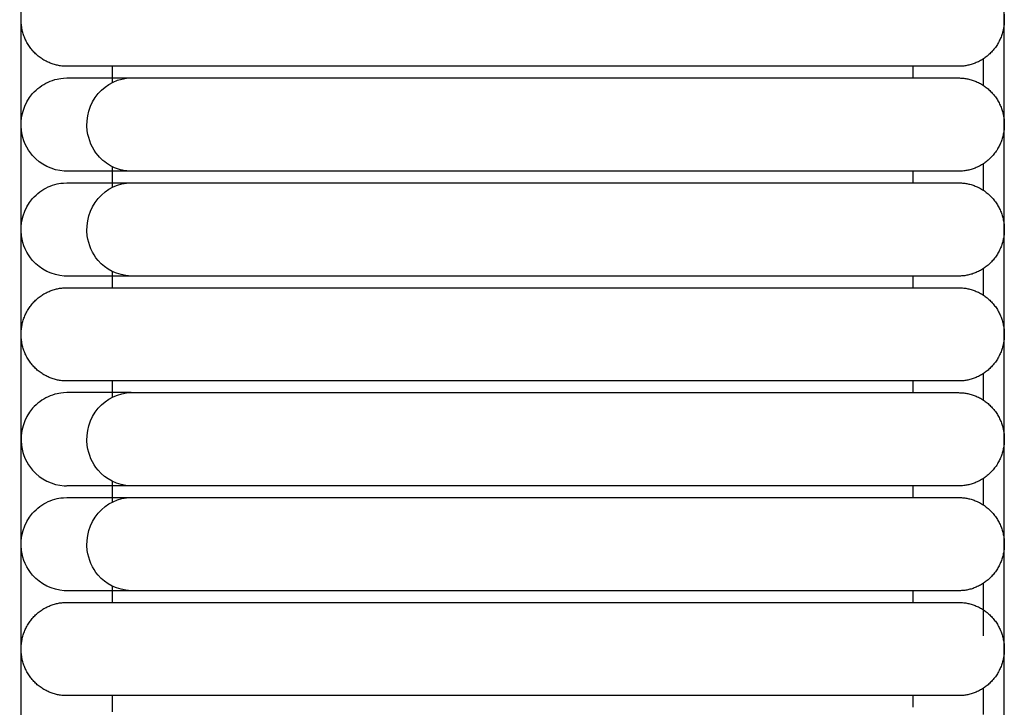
# Model space of a CAD drawing. Header units: millimetres. Extents: x -31695 to -19845, y -5614 to 7253.
# Tile 339 of 432: x -25814 to -25771, y 5023 to 5053. Entities that reach past the tile are written whole.
import ezdxf

# ---------------------------------------------------------------- set-up
doc = ezdxf.new("R2010")
doc.units = ezdxf.units.MM
doc.layers.add('2d', color=7, linetype='Continuous', true_color=0x000000)

msp = doc.modelspace()

# ---------------------------------------------------------------- linework, layer by layer
at = {"layer": '2d', "linetype": 'Continuous', "lineweight": -3}
for points, degree in [([(-25813.959, 4677.247), (-25813.959, 5052.785), (-25813.959, 5428.322)], 2), ([(-25771.146, 4697.546), (-25771.146, 5052.785), (-25771.146, 5408.023)], 2), ([(-25772.072, 5051.07), (-25772.072, 5050.691), (-25772.072, 5050.312), (-25772.072, 5049.932)], 3), ([(-25809.977, 5050.055), (-25809.977, 5050.405), (-25809.977, 5050.755)], 2), ([(-25780.107, 5050.755), (-25788.838, 5050.755), (-25797.57, 5050.755)], 2), ([(-25775.129, 5050.755), (-25775.129, 5050.501), (-25775.129, 5050.247)], 2), ([(-25797.57, 5050.247), (-25788.838, 5050.247), (-25780.107, 5050.247)], 2), ([(-25809.977, 5045.487), (-25809.977, 5045.933), (-25809.977, 5046.379)], 2), ([(-25772.072, 5046.502), (-25772.072, 5046.123), (-25772.072, 5045.744), (-25772.072, 5045.365)], 3), ([(-25811.974, 5046.188), (-25812.009, 5046.189), (-25812.043, 5046.19), (-25812.077, 5046.19)], 3), ([(-25811.676, 5046.188), (-25811.864, 5046.188), (-25811.962, 5046.188), (-25811.967, 5046.188)], 3), ([(-25797.57, 5046.187), (-25798.436, 5046.188), (-25799.306, 5046.188), (-25800.158, 5046.188)], 3), ([(-25780.107, 5046.187), (-25788.838, 5046.187), (-25797.57, 5046.187)], 2), ([(-25775.129, 5046.187), (-25775.129, 5045.934), (-25775.129, 5045.68)], 2), ([(-25797.57, 5045.68), (-25788.838, 5045.68), (-25780.107, 5045.68)], 2), ([(-25772.072, 5041.935), (-25772.072, 5041.556), (-25772.072, 5041.177), (-25772.072, 5040.798)], 3), ([(-25811.974, 5041.62), (-25812.009, 5041.621), (-25812.043, 5041.622), (-25812.077, 5041.623)], 3), ([(-25811.676, 5041.62), (-25811.864, 5041.62), (-25811.962, 5041.62), (-25811.967, 5041.62)], 3), ([(-25809.977, 5041.62), (-25809.977, 5041.716), (-25809.977, 5041.812)], 2), ([(-25809.977, 5041.113), (-25809.977, 5041.366), (-25809.977, 5041.62)], 2), ([(-25797.57, 5041.62), (-25798.436, 5041.62), (-25799.306, 5041.62), (-25800.158, 5041.62)], 3), ([(-25780.107, 5041.62), (-25788.838, 5041.62), (-25797.57, 5041.62)], 2), ([(-25775.129, 5041.62), (-25775.129, 5041.366), (-25775.129, 5041.113)], 2), ([(-25797.57, 5041.113), (-25788.838, 5041.113), (-25780.107, 5041.113)], 2), ([(-25772.072, 5037.368), (-25772.072, 5036.989), (-25772.072, 5036.609), (-25772.072, 5036.23)], 3), ([(-25809.977, 5036.545), (-25809.977, 5036.799), (-25809.977, 5037.053)], 2), ([(-25780.107, 5037.053), (-25788.838, 5037.053), (-25797.57, 5037.053)], 2), ([(-25775.129, 5037.053), (-25775.129, 5036.799), (-25775.129, 5036.545)], 2), ([(-25809.977, 5036.353), (-25809.977, 5036.449), (-25809.977, 5036.545)], 2), ([(-25797.57, 5036.545), (-25788.838, 5036.545), (-25780.107, 5036.545)], 2), ([(-25812.077, 5032.488), (-25812.043, 5032.487), (-25812.009, 5032.487), (-25811.974, 5032.486)], 3), ([(-25811.676, 5032.486), (-25811.864, 5032.486), (-25811.962, 5032.486), (-25811.967, 5032.486)], 3), ([(-25809.977, 5031.785), (-25809.977, 5032.231), (-25809.977, 5032.677)], 2), ([(-25780.107, 5032.485), (-25788.838, 5032.485), (-25797.57, 5032.485)], 2), ([(-25775.129, 5032.485), (-25775.129, 5032.232), (-25775.129, 5031.978)], 2), ([(-25772.072, 5032.8), (-25772.072, 5032.421), (-25772.072, 5032.042), (-25772.072, 5031.663)], 3), ([(-25797.57, 5031.978), (-25788.838, 5031.978), (-25780.107, 5031.978)], 2), ([(-25772.072, 5028.233), (-25772.072, 5027.474), (-25772.072, 5026.714), (-25772.072, 5025.955)], 3), ([(-25811.974, 5027.918), (-25812.009, 5027.919), (-25812.043, 5027.92), (-25812.077, 5027.921)], 3), ([(-25811.676, 5027.918), (-25811.864, 5027.918), (-25811.962, 5027.918), (-25811.967, 5027.918)], 3), ([(-25809.977, 5027.411), (-25809.977, 5027.76), (-25809.977, 5028.11)], 2), ([(-25797.57, 5027.918), (-25798.436, 5027.918), (-25799.306, 5027.918), (-25800.158, 5027.918)], 3), ([(-25780.107, 5027.918), (-25788.838, 5027.918), (-25797.57, 5027.918)], 2), ([(-25775.129, 5027.918), (-25775.129, 5027.664), (-25775.129, 5027.411)], 2), ([(-25797.57, 5027.411), (-25788.838, 5027.411), (-25780.107, 5027.411)], 2), ([(-25772.072, 5023.666), (-25772.072, 5023.286), (-25772.072, 5022.907), (-25772.072, 5022.528)], 3), ([(-25809.977, 5022.843), (-25809.977, 5023.097), (-25809.977, 5023.351)], 2), ([(-25780.107, 5023.351), (-25788.838, 5023.351), (-25797.57, 5023.351)], 2), ([(-25775.129, 5023.351), (-25775.129, 5023.097), (-25775.129, 5022.843)], 2), ([(-25809.977, 5022.651), (-25809.977, 5022.747), (-25809.977, 5022.843)], 2)]:
    msp.add_open_spline(points, degree=degree, dxfattribs=at)
for points, weights in [([(-25773.137, 5054.815), (-25771.146, 5054.815), (-25771.146, 5052.785)], [1, 0.707106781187, 1]), ([(-25811.968, 5050.755), (-25813.959, 5050.755), (-25813.959, 5052.785)], [0.999999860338, 0.707106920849, 0.999999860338]), ([(-25771.146, 5052.785), (-25771.146, 5050.755), (-25773.137, 5050.755)], [1, 0.707106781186, 1]), ([(-25809.161, 5050.755), (-25811.968, 5050.755), (-25811.968, 5050.755)], [0.919067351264, 0.951503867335, 0.999999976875]), ([(-25773.137, 5050.247), (-25771.146, 5050.247), (-25771.146, 5048.217)], [0.999999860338, 0.707106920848, 0.999999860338]), ([(-25771.146, 5048.217), (-25771.146, 5046.187), (-25773.137, 5046.187)], [0.999999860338, 0.707106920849, 0.999999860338]), ([(-25773.137, 5045.68), (-25771.146, 5045.68), (-25771.146, 5043.65)], [0.999999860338, 0.707106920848, 0.999999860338]), ([(-25771.146, 5043.65), (-25771.146, 5041.62), (-25773.137, 5041.62)], [0.999999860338, 0.707106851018, 1]), ([(-25813.959, 5039.083), (-25813.959, 5041.113), (-25811.968, 5041.113)], [0.999999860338, 0.707106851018, 1]), ([(-25811.968, 5041.113), (-25811.968, 5041.113), (-25809.161, 5041.113)], [0.999999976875, 0.951503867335, 0.919067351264]), ([(-25773.137, 5041.113), (-25771.146, 5041.113), (-25771.146, 5039.083)], [1, 0.707106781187, 1]), ([(-25811.968, 5037.053), (-25813.959, 5037.053), (-25813.959, 5039.083)], [0.999999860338, 0.707106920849, 0.999999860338]), ([(-25771.146, 5039.083), (-25771.146, 5037.053), (-25773.137, 5037.053)], [1, 0.707106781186, 1]), ([(-25809.161, 5037.053), (-25811.968, 5037.053), (-25811.968, 5037.053)], [0.919067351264, 0.951503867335, 0.999999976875]), ([(-25773.137, 5036.545), (-25771.146, 5036.545), (-25771.146, 5034.515)], [0.999999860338, 0.707106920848, 0.999999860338]), ([(-25771.146, 5034.515), (-25771.146, 5032.485), (-25773.137, 5032.485)], [0.999999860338, 0.707106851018, 1]), ([(-25773.137, 5031.978), (-25771.146, 5031.978), (-25771.146, 5029.948)], [0.999999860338, 0.707106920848, 0.999999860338]), ([(-25771.146, 5029.948), (-25771.146, 5027.918), (-25773.137, 5027.918)], [0.999999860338, 0.707106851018, 1]), ([(-25813.959, 5025.381), (-25813.959, 5027.411), (-25811.968, 5027.411)], [0.999999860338, 0.707106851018, 1]), ([(-25811.968, 5027.411), (-25811.968, 5027.411), (-25809.161, 5027.411)], [1, 0.951503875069, 0.919067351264]), ([(-25773.137, 5027.411), (-25771.146, 5027.411), (-25771.146, 5025.381)], [1, 0.707106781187, 1]), ([(-25811.968, 5023.351), (-25813.959, 5023.351), (-25813.959, 5025.381)], [1, 0.707106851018, 0.999999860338]), ([(-25771.146, 5025.381), (-25771.146, 5023.351), (-25773.137, 5023.351)], [1, 0.707106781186, 1]), ([(-25809.161, 5023.351), (-25811.968, 5023.351), (-25811.968, 5023.351)], [0.919067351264, 0.951503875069, 1])]:
    msp.add_rational_spline(points, weights, degree=2, dxfattribs=at)
for points, weights, knots in [([(-25797.57, 5050.755), (-25802.519, 5050.755), (-25806.018, 5050.755), (-25808.359, 5050.755), (-25809.161, 5050.755)], [1, 0.853553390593, 0.853553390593, 0.853553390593, 0.919067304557], [20.699849, 20.699849, 20.699849, 21.693962, 21.693962, 22.358871, 22.358871, 22.358871]), ([(-25773.137, 5050.755), (-25773.137, 5050.755), (-25775.179, 5050.755), (-25777.22, 5050.755), (-25780.107, 5050.755)], [0.999999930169, 0.853553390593, 0.853553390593, 0.853553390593, 1], [17.786146, 17.786146, 17.786146, 18.366045, 18.366045, 18.945944, 18.945944, 18.945944]), ([(-25780.107, 5050.247), (-25777.22, 5050.247), (-25775.179, 5050.247), (-25773.137, 5050.247), (-25773.137, 5050.247)], [1, 0.853553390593, 0.853553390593, 0.853553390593, 1], [19.599792, 19.599792, 19.599792, 20.179691, 20.179691, 20.75959, 20.75959, 20.75959]), ([(-25773.137, 5046.187), (-25773.137, 5046.187), (-25775.179, 5046.187), (-25777.22, 5046.187), (-25780.107, 5046.187)], [1, 0.853553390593, 0.853553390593, 0.853553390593, 1], [22.644545, 22.644545, 22.644545, 23.224444, 23.224444, 23.804343, 23.804343, 23.804343]), ([(-25780.107, 5045.68), (-25777.22, 5045.68), (-25775.179, 5045.68), (-25773.137, 5045.68), (-25773.137, 5045.68)], [1, 0.853553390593, 0.853553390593, 0.853553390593, 1], [19.599792, 19.599792, 19.599792, 20.179691, 20.179691, 20.75959, 20.75959, 20.75959]), ([(-25773.137, 5041.62), (-25773.137, 5041.62), (-25775.179, 5041.62), (-25777.22, 5041.62), (-25780.107, 5041.62)], [1, 0.853553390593, 0.853553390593, 0.853553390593, 1], [22.644545, 22.644545, 22.644545, 23.224444, 23.224444, 23.804343, 23.804343, 23.804343]), ([(-25809.161, 5041.113), (-25808.359, 5041.113), (-25806.018, 5041.113), (-25802.519, 5041.113), (-25797.57, 5041.113)], [0.919067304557, 0.853553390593, 0.853553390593, 0.853553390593, 0.999999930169], [11.328464, 11.328464, 11.328464, 11.993374, 11.993374, 12.987487, 12.987487, 12.987487]), ([(-25780.107, 5041.113), (-25777.22, 5041.113), (-25775.179, 5041.113), (-25773.137, 5041.113), (-25773.137, 5041.113)], [0.999999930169, 0.853553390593, 0.853553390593, 0.853553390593, 0.999999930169], [14.741392, 14.741392, 14.741392, 15.321291, 15.321291, 15.90119, 15.90119, 15.90119]), ([(-25797.57, 5037.053), (-25802.519, 5037.053), (-25806.018, 5037.053), (-25808.359, 5037.053), (-25809.161, 5037.053)], [1, 0.853553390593, 0.853553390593, 0.853553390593, 0.919067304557], [20.699849, 20.699849, 20.699849, 21.693962, 21.693962, 22.358871, 22.358871, 22.358871]), ([(-25773.137, 5037.053), (-25773.137, 5037.053), (-25775.179, 5037.053), (-25777.22, 5037.053), (-25780.107, 5037.053)], [0.999999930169, 0.853553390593, 0.853553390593, 0.853553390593, 1], [17.786146, 17.786146, 17.786146, 18.366045, 18.366045, 18.945944, 18.945944, 18.945944]), ([(-25780.107, 5036.545), (-25777.22, 5036.545), (-25775.179, 5036.545), (-25773.137, 5036.545), (-25773.137, 5036.545)], [1, 0.853553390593, 0.853553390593, 0.853553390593, 1], [3.998405, 3.998405, 3.998405, 4.578304, 4.578304, 5.158203, 5.158203, 5.158203]), ([(-25773.137, 5032.485), (-25773.137, 5032.485), (-25775.179, 5032.485), (-25777.22, 5032.485), (-25780.107, 5032.485)], [1, 0.853553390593, 0.853553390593, 0.853553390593, 0.999999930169], [7.043159, 7.043159, 7.043159, 7.623058, 7.623058, 8.202957, 8.202957, 8.202957]), ([(-25780.107, 5031.978), (-25777.22, 5031.978), (-25775.179, 5031.978), (-25773.137, 5031.978), (-25773.137, 5031.978)], [1, 0.853553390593, 0.853553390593, 0.853553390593, 1], [19.599792, 19.599792, 19.599792, 20.179691, 20.179691, 20.75959, 20.75959, 20.75959]), ([(-25773.137, 5027.918), (-25773.137, 5027.918), (-25775.179, 5027.918), (-25777.22, 5027.918), (-25780.107, 5027.918)], [1, 0.853553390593, 0.853553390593, 0.853553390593, 1], [22.644545, 22.644545, 22.644545, 23.224444, 23.224444, 23.804343, 23.804343, 23.804343]), ([(-25809.161, 5027.411), (-25808.359, 5027.411), (-25806.018, 5027.411), (-25802.519, 5027.411), (-25797.57, 5027.411)], [0.919067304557, 0.853553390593, 0.853553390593, 0.853553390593, 1], [11.328464, 11.328464, 11.328464, 11.993374, 11.993374, 12.987487, 12.987487, 12.987487]), ([(-25780.107, 5027.411), (-25777.22, 5027.411), (-25775.179, 5027.411), (-25773.137, 5027.411), (-25773.137, 5027.411)], [1, 0.853553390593, 0.853553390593, 0.853553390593, 1], [14.741392, 14.741392, 14.741392, 15.321291, 15.321291, 15.90119, 15.90119, 15.90119]), ([(-25797.57, 5023.351), (-25802.519, 5023.351), (-25806.018, 5023.351), (-25808.359, 5023.351), (-25809.161, 5023.351)], [1, 0.853553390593, 0.853553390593, 0.853553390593, 0.919067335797], [20.699849, 20.699849, 20.699849, 21.693961, 21.693961, 22.358871, 22.358871, 22.358871]), ([(-25773.137, 5023.351), (-25773.137, 5023.351), (-25775.179, 5023.351), (-25777.22, 5023.351), (-25780.107, 5023.351)], [0.999999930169, 0.853553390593, 0.853553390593, 0.853553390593, 0.999999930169], [17.786146, 17.786146, 17.786146, 18.366045, 18.366045, 18.945944, 18.945944, 18.945944])]:
    msp.add_rational_spline(points, weights, degree=2, knots=knots, dxfattribs=at)
for points, knots in [([(-25812.077, 5046.19), (-25812.601, 5046.22), (-25813.11, 5046.47), (-25813.458, 5046.87), (-25813.717, 5047.168), (-25813.887, 5047.545), (-25813.941, 5047.939), (-25814.019, 5048.519), (-25813.837, 5049.13), (-25813.456, 5049.567), (-25813.27, 5049.78), (-25813.038, 5049.95), (-25812.655, 5050.125), (-25812.521, 5050.17), (-25812.293, 5050.221), (-25812.201, 5050.235), (-25811.968, 5050.247)], [13.4536647, 13.4536647, 13.4536647, 13.4536647, 13.6698231, 13.6698231, 13.6698231, 13.8288406, 13.8288406, 13.8288406, 14.0662899, 14.0662899, 14.0662899, 14.1797667, 14.1797667, 14.2364823, 14.2364823, 14.2742571, 14.2742571, 14.2742571, 14.2742571]), ([(-25811.968, 5050.247), (-25811.954, 5050.247), (-25811.857, 5050.247), (-25811.669, 5050.247), (-25811.481, 5050.247), (-25811.204, 5050.247), (-25810.835, 5050.247), (-25810.402, 5050.247), (-25809.844, 5050.247), (-25809.161, 5050.247)], [14.274257, 14.274257, 14.274257, 14.274257, 14.962807, 14.962807, 14.962807, 15.661498, 15.661498, 15.661498, 16.489364, 16.489364, 16.489364, 16.489364]), ([(-25809.977, 5046.379), (-25810.216, 5046.496), (-25810.432, 5046.663), (-25810.607, 5046.87), (-25810.858, 5047.168), (-25811.023, 5047.545), (-25811.075, 5047.939), (-25811.151, 5048.519), (-25810.975, 5049.13), (-25810.605, 5049.567), (-25810.244, 5049.993), (-25809.705, 5050.247), (-25809.161, 5050.247)], [1.6897024, 1.6897024, 1.6897024, 1.6897024, 1.7736066, 1.7736066, 1.7736066, 1.8929251, 1.8929251, 1.8929251, 2.0710948, 2.0710948, 2.0710948, 2.2447245, 2.2447245, 2.2447245, 2.2447245]), ([(-25809.161, 5050.247), (-25809.014, 5050.247), (-25808.823, 5050.247), (-25808.591, 5050.247), (-25807.988, 5050.247), (-25807.125, 5050.247), (-25806.134, 5050.247), (-25805.082, 5050.247), (-25803.775, 5050.247), (-25802.28, 5050.247), (-25800.789, 5050.247), (-25799.173, 5050.247), (-25797.57, 5050.247)], [16.489364, 16.489364, 16.489364, 16.489364, 16.643777, 16.643777, 16.643777, 17.027624, 17.027624, 17.027624, 17.430856, 17.430856, 17.430856, 17.845886, 17.845886, 17.845886, 17.845886]), ([(-25809.169, 5046.188), (-25809.201, 5046.188), (-25809.234, 5046.189), (-25809.267, 5046.19), (-25809.512, 5046.205), (-25809.754, 5046.27), (-25809.977, 5046.379)], [1.60126877, 1.60126877, 1.60126877, 1.60126877, 1.61141389, 1.61141389, 1.61141389, 1.68970235, 1.68970235, 1.68970235, 1.68970235]), ([(-25809.169, 5046.188), (-25809.851, 5046.188), (-25810.41, 5046.188), (-25810.843, 5046.188), (-25811.211, 5046.188), (-25811.489, 5046.188), (-25811.676, 5046.188)], [0, 0, 0, 0, 0.882578, 0.882578, 0.882578, 1.627446, 1.627446, 1.627446, 1.627446]), ([(-25797.57, 5046.188), (-25799.174, 5046.188), (-25800.791, 5046.188), (-25802.283, 5046.188), (-25803.779, 5046.188), (-25805.086, 5046.188), (-25806.139, 5046.188), (-25807.131, 5046.188), (-25807.994, 5046.188), (-25808.598, 5046.188), (-25808.83, 5046.188), (-25809.021, 5046.188), (-25809.169, 5046.188)], [0, 0, 0, 0, 0.489921, 0.489921, 0.489921, 0.9659, 0.9659, 0.9659, 1.418992, 1.418992, 1.418992, 1.601269, 1.601269, 1.601269, 1.601269]), ([(-25812.077, 5041.623), (-25812.601, 5041.652), (-25813.11, 5041.903), (-25813.458, 5042.303), (-25813.717, 5042.601), (-25813.887, 5042.978), (-25813.941, 5043.372), (-25814.019, 5043.952), (-25813.837, 5044.562), (-25813.456, 5044.999), (-25813.27, 5045.213), (-25813.038, 5045.383), (-25812.655, 5045.558), (-25812.521, 5045.603), (-25812.293, 5045.654), (-25812.201, 5045.668), (-25811.968, 5045.68)], [13.4536647, 13.4536647, 13.4536647, 13.4536647, 13.6698231, 13.6698231, 13.6698231, 13.8288406, 13.8288406, 13.8288406, 14.0662899, 14.0662899, 14.0662899, 14.1797667, 14.1797667, 14.2364823, 14.2364823, 14.2742571, 14.2742571, 14.2742571, 14.2742571]), ([(-25811.968, 5045.68), (-25811.954, 5045.68), (-25811.857, 5045.68), (-25811.669, 5045.68), (-25811.481, 5045.68), (-25811.204, 5045.68), (-25810.835, 5045.68), (-25810.402, 5045.68), (-25809.844, 5045.68), (-25809.161, 5045.68)], [14.274257, 14.274257, 14.274257, 14.274257, 14.962807, 14.962807, 14.962807, 15.661498, 15.661498, 15.661498, 16.489364, 16.489364, 16.489364, 16.489364]), ([(-25809.169, 5041.62), (-25809.775, 5041.652), (-25810.269, 5041.903), (-25810.607, 5042.303), (-25810.858, 5042.601), (-25811.023, 5042.978), (-25811.075, 5043.372), (-25811.151, 5043.952), (-25810.975, 5044.562), (-25810.605, 5044.999), (-25810.244, 5045.426), (-25809.705, 5045.68), (-25809.161, 5045.68)], [1.6012688, 1.6012688, 1.6012688, 1.6012688, 1.7660611, 1.7660611, 1.7660611, 1.887291, 1.887291, 1.887291, 2.0683148, 2.0683148, 2.0683148, 2.2447259, 2.2447259, 2.2447259, 2.2447259]), ([(-25809.161, 5045.68), (-25809.014, 5045.68), (-25808.823, 5045.68), (-25808.591, 5045.68), (-25807.988, 5045.68), (-25807.125, 5045.68), (-25806.134, 5045.68), (-25805.082, 5045.68), (-25803.775, 5045.68), (-25802.28, 5045.68), (-25800.789, 5045.68), (-25799.173, 5045.68), (-25797.57, 5045.68)], [16.489364, 16.489364, 16.489364, 16.489364, 16.643777, 16.643777, 16.643777, 17.027624, 17.027624, 17.027624, 17.430856, 17.430856, 17.430856, 17.845886, 17.845886, 17.845886, 17.845886]), ([(-25809.169, 5041.62), (-25809.851, 5041.62), (-25810.41, 5041.62), (-25810.843, 5041.62), (-25811.211, 5041.62), (-25811.489, 5041.62), (-25811.676, 5041.62)], [0, 0, 0, 0, 0.882578, 0.882578, 0.882578, 1.627446, 1.627446, 1.627446, 1.627446]), ([(-25797.57, 5041.62), (-25799.174, 5041.62), (-25800.791, 5041.62), (-25802.283, 5041.62), (-25803.779, 5041.62), (-25805.086, 5041.62), (-25806.139, 5041.62), (-25807.131, 5041.62), (-25807.994, 5041.62), (-25808.598, 5041.62), (-25808.83, 5041.62), (-25809.021, 5041.62), (-25809.169, 5041.62)], [0, 0, 0, 0, 0.489921, 0.489921, 0.489921, 0.9659, 0.9659, 0.9659, 1.418992, 1.418992, 1.418992, 1.601269, 1.601269, 1.601269, 1.601269]), ([(-25811.968, 5036.545), (-25812.201, 5036.533), (-25812.293, 5036.519), (-25812.521, 5036.468), (-25812.655, 5036.423), (-25813.038, 5036.248), (-25813.27, 5036.078), (-25813.456, 5035.865), (-25813.837, 5035.428), (-25814.019, 5034.817), (-25813.941, 5034.237), (-25813.887, 5033.843), (-25813.717, 5033.466), (-25813.458, 5033.168), (-25813.11, 5032.768), (-25812.601, 5032.518), (-25812.077, 5032.488)], [2.3144621, 2.3144621, 2.3144621, 2.3144621, 2.3522373, 2.3522373, 2.4089536, 2.4089536, 2.5224317, 2.5224317, 2.5224317, 2.7598838, 2.7598838, 2.7598838, 2.9189031, 2.9189031, 2.9189031, 3.135064, 3.135064, 3.135064, 3.135064]), ([(-25809.161, 5036.545), (-25809.844, 5036.545), (-25810.402, 5036.545), (-25810.835, 5036.545), (-25811.204, 5036.545), (-25811.481, 5036.545), (-25811.669, 5036.545), (-25811.857, 5036.545), (-25811.954, 5036.545), (-25811.968, 5036.545)], [0, 0, 0, 0, 0.864998, 0.864998, 0.864998, 1.595029, 1.595029, 1.595029, 2.314462, 2.314462, 2.314462, 2.314462]), ([(-25809.169, 5032.486), (-25809.775, 5032.518), (-25810.269, 5032.768), (-25810.607, 5033.168), (-25810.858, 5033.466), (-25811.023, 5033.843), (-25811.075, 5034.237), (-25811.151, 5034.817), (-25810.975, 5035.428), (-25810.605, 5035.865), (-25810.244, 5036.291), (-25809.705, 5036.545), (-25809.161, 5036.545)], [0.0007461, 0.0007461, 0.0007461, 0.0007461, 0.1655384, 0.1655384, 0.1655384, 0.2867683, 0.2867683, 0.2867683, 0.4677921, 0.4677921, 0.4677921, 0.6442032, 0.6442032, 0.6442032, 0.6442032]), ([(-25809.161, 5036.545), (-25809.014, 5036.545), (-25808.823, 5036.545), (-25808.591, 5036.545), (-25807.988, 5036.545), (-25807.125, 5036.545), (-25806.134, 5036.545), (-25805.082, 5036.545), (-25803.775, 5036.545), (-25802.28, 5036.545), (-25800.789, 5036.545), (-25799.173, 5036.545), (-25797.57, 5036.545)], [0.644203, 0.644203, 0.644203, 0.644203, 0.826365, 0.826365, 0.826365, 1.279192, 1.279192, 1.279192, 1.754886, 1.754886, 1.754886, 2.2445, 2.2445, 2.2445, 2.2445]), ([(-25809.169, 5032.486), (-25809.851, 5032.486), (-25810.41, 5032.486), (-25810.843, 5032.486), (-25811.211, 5032.486), (-25811.489, 5032.486), (-25811.676, 5032.486)], [1.601269, 1.601269, 1.601269, 1.601269, 2.483847, 2.483847, 2.483847, 3.228714, 3.228714, 3.228714, 3.228714]), ([(-25797.57, 5032.486), (-25799.174, 5032.486), (-25800.791, 5032.486), (-25802.283, 5032.486), (-25803.779, 5032.486), (-25805.086, 5032.486), (-25806.139, 5032.486), (-25807.131, 5032.486), (-25807.994, 5032.486), (-25808.598, 5032.486), (-25808.83, 5032.486), (-25809.021, 5032.486), (-25809.169, 5032.486)], [0, 0, 0, 0, 0.489921, 0.489921, 0.489921, 0.9659, 0.9659, 0.9659, 1.418993, 1.418993, 1.418993, 1.601269, 1.601269, 1.601269, 1.601269]), ([(-25812.077, 5027.921), (-25812.601, 5027.95), (-25813.11, 5028.201), (-25813.458, 5028.601), (-25813.717, 5028.899), (-25813.887, 5029.276), (-25813.941, 5029.67), (-25814.019, 5030.249), (-25813.837, 5030.86), (-25813.456, 5031.297), (-25813.27, 5031.511), (-25813.038, 5031.681), (-25812.655, 5031.856), (-25812.521, 5031.901), (-25812.293, 5031.952), (-25812.201, 5031.966), (-25811.968, 5031.978)], [13.4542516, 13.4542516, 13.4542516, 13.4542516, 13.6705053, 13.6705053, 13.6705053, 13.8295927, 13.8295927, 13.8295927, 14.0671466, 14.0671466, 14.0671466, 14.180156, 14.180156, 14.236638, 14.236638, 14.2742572, 14.2742572, 14.2742572, 14.2742572]), ([(-25811.968, 5031.978), (-25811.954, 5031.978), (-25811.857, 5031.978), (-25811.669, 5031.978), (-25811.481, 5031.978), (-25811.204, 5031.978), (-25810.835, 5031.978), (-25810.402, 5031.978), (-25809.844, 5031.978), (-25809.161, 5031.978)], [14.274257, 14.274257, 14.274257, 14.274257, 14.962807, 14.962807, 14.962807, 15.661498, 15.661498, 15.661498, 16.489364, 16.489364, 16.489364, 16.489364]), ([(-25809.169, 5027.918), (-25809.775, 5027.95), (-25810.269, 5028.201), (-25810.607, 5028.601), (-25810.858, 5028.899), (-25811.023, 5029.276), (-25811.075, 5029.67), (-25811.151, 5030.249), (-25810.975, 5030.86), (-25810.605, 5031.297), (-25810.244, 5031.724), (-25809.705, 5031.978), (-25809.161, 5031.978)], [1.6012688, 1.6012688, 1.6012688, 1.6012688, 1.7660611, 1.7660611, 1.7660611, 1.887291, 1.887291, 1.887291, 2.0683148, 2.0683148, 2.0683148, 2.2447259, 2.2447259, 2.2447259, 2.2447259]), ([(-25809.161, 5031.978), (-25809.014, 5031.978), (-25808.823, 5031.978), (-25808.591, 5031.978), (-25807.988, 5031.978), (-25807.125, 5031.978), (-25806.134, 5031.978), (-25805.082, 5031.978), (-25803.775, 5031.978), (-25802.28, 5031.978), (-25800.789, 5031.978), (-25799.173, 5031.978), (-25797.57, 5031.978)], [16.489364, 16.489364, 16.489364, 16.489364, 16.643777, 16.643777, 16.643777, 17.027624, 17.027624, 17.027624, 17.430856, 17.430856, 17.430856, 17.845886, 17.845886, 17.845886, 17.845886]), ([(-25809.169, 5027.918), (-25809.851, 5027.918), (-25810.41, 5027.918), (-25810.843, 5027.918), (-25811.211, 5027.918), (-25811.489, 5027.918), (-25811.676, 5027.918)], [0, 0, 0, 0, 0.882578, 0.882578, 0.882578, 1.627446, 1.627446, 1.627446, 1.627446]), ([(-25797.57, 5027.918), (-25799.174, 5027.918), (-25800.791, 5027.918), (-25802.283, 5027.918), (-25803.779, 5027.918), (-25805.086, 5027.918), (-25806.139, 5027.918), (-25807.131, 5027.918), (-25807.994, 5027.918), (-25808.598, 5027.918), (-25808.83, 5027.918), (-25809.021, 5027.918), (-25809.169, 5027.918)], [0, 0, 0, 0, 0.489921, 0.489921, 0.489921, 0.9659, 0.9659, 0.9659, 1.418992, 1.418992, 1.418992, 1.601269, 1.601269, 1.601269, 1.601269])]:
    msp.add_open_spline(points, degree=3, knots=knots, dxfattribs=at)

doc.saveas('drawing.dxf')
